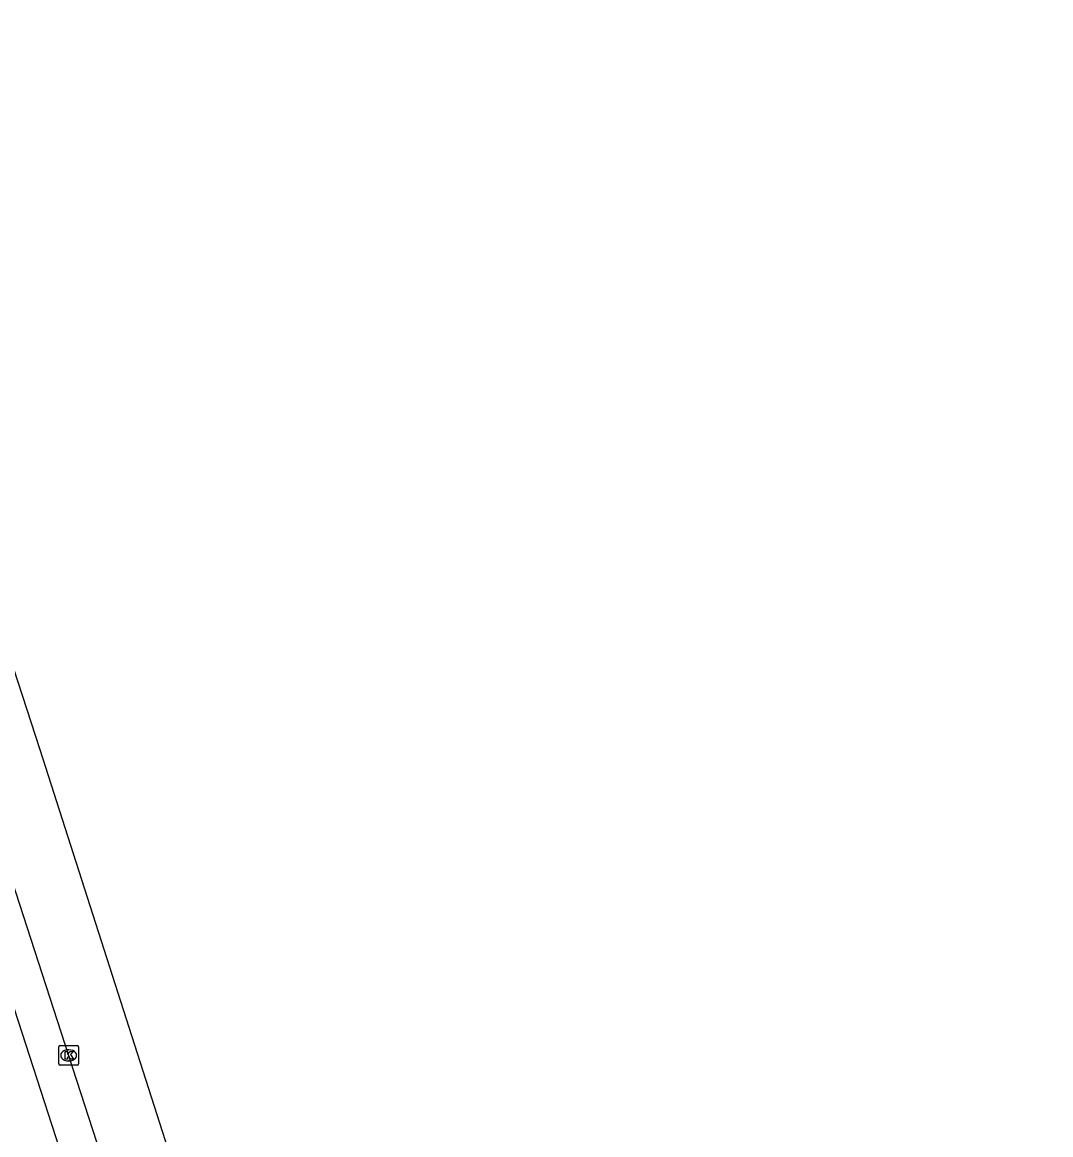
# Model space of a CAD drawing. Extents: x 158087 to 159494, y 382905 to 383981.
# Drawn here: x 159408.1 to 159459.9, y 383257.1 to 383313.2 of the extents above; entities that cross this region are included whole.
import ezdxf

# ---------------------------------------------------------------- set-up
doc = ezdxf.new("R2010")
doc.units = 0
for name, color, linetype in [('IMGEO_Kolk', 7, 'Continuous'), ('IMGEO_Rijbaan_lokaal_gesloten', 7, 'Continuous'), ('IMGEO_Rijbaan_regionaal_gesloten', 7, 'Continuous')]:
    doc.layers.add(name, color=color, linetype=linetype)

msp = doc.modelspace()

# ---------------------------------------------------------------- linework, layer by layer
at = {"layer": 'IMGEO_Kolk'}
for p, q in [((159409.931, 383260.721), (159409.931, 383261.573)), ((159410.006, 383261.647), (159410.858, 383261.647)), ((159410.419, 383261.427), (159410.444, 383261.427)), ((159410.932, 383261.573), (159410.932, 383260.721)), ((159410.442, 383260.867), (159410.417, 383260.867)), ((159410.858, 383260.647), (159410.006, 383260.647))]:
    msp.add_line(p, q, dxfattribs=at)
for points in [[(159409.931, 383260.721), (159409.931, 383261.573)], [(159410.006, 383261.647), (159410.858, 383261.647)], [(159410.252, 383261.347), (159410.375, 383261.347), (159410.375, 383261.196), (159410.505, 383261.347), (159410.669, 383261.347), (159410.523, 383261.196), (159410.676, 383260.947), (159410.524, 383260.947), (159410.439, 383261.111), (159410.375, 383261.044), (159410.375, 383260.947), (159410.252, 383260.947), (159410.252, 383261.347)], [(159410.932, 383261.573), (159410.932, 383260.721)], [(159410.858, 383260.647), (159410.006, 383260.647)]]:
    msp.add_lwpolyline(points, dxfattribs=at)
for centre, start, end in [((159410.008, 383261.571), 91.552, 178.448), ((159410.008, 383261.571), 91.552, 178.448), ((159410.856, 383261.571), 1.552, 88.448), ((159410.856, 383261.571), 1.552, 88.448), ((159410.008, 383260.723), 181.552, 268.448), ((159410.008, 383260.723), 181.552, 268.448), ((159410.856, 383260.723), 271.552, 358.448), ((159410.856, 383260.723), 271.552, 358.448)]:
    msp.add_arc(centre, 0.0765, start, end, dxfattribs=at)
for centre, major_axis, ratio, start_param, end_param in [((159410.418, 383261.147), (-0.387, 0.002), 0.722429, 4.712389, 7.853982), ((159410.443, 383261.147), (-0.39, 0.002), 0.717154, 1.570796, 4.712389)]:
    msp.add_ellipse(centre, major_axis=major_axis, ratio=ratio, start_param=start_param, end_param=end_param, dxfattribs=at)
at = {"layer": 'IMGEO_Rijbaan_lokaal_gesloten'}
msp.add_lwpolyline([(159405.593, 383269.878), (159418.081, 383231.361), (159428.351, 383199.686)], dxfattribs=at)
at = {"layer": 'IMGEO_Rijbaan_regionaal_gesloten'}
for points in [[(159376.832, 383376.023), (159379.338, 383368.234), (159387.737, 383342.028), (159398.934, 383307.419), (159408.982, 383276.561), (159416.981, 383251.605), (159423.176, 383232.84), (159427.729, 383219.048), (159433.529, 383200.993), (159434.964, 383196.53), (159439.928, 383181.088), (159441.197, 383177.182), (159447.226, 383158.633)], [(159381.442, 383350.685), (159381.816, 383349.595), (159386.306, 383335.49), (159392.929, 383314.999), (159404.699, 383278.784), (159410.429, 383261.147), (159414.039, 383250), (159416.152, 383243.476), (159419.898, 383231.888), (159428.476, 383205.358), (159435.444, 383183.894), (159440.525, 383168.19), (159445.308, 383153.393), (159451.336, 383134.79), (159457.015, 383117.143), (159459.21, 383110.234), (159459.934, 383107.768)]]:
    msp.add_lwpolyline(points, dxfattribs=at)

doc.saveas('drawing.dxf')
